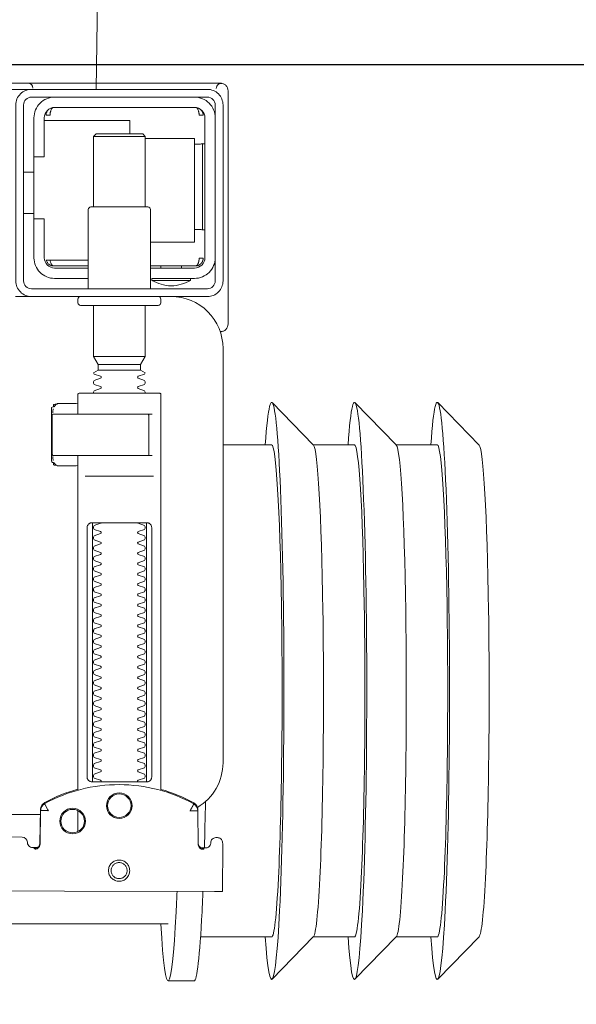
# Model space of a CAD drawing. Header units: millimetres. Extents: x 23192 to 177760, y -399809 to -79279.
# Tile 347 of 656: x 61095 to 61106, y -197722 to -197703. Entities that reach past the tile are written whole.
import ezdxf

# ---------------------------------------------------------------- set-up
doc = ezdxf.new("R2010")
doc.units = ezdxf.units.MM
doc.layers.get('0').update_dxf_attribs({"lineweight": 0})
doc.layers.add('!! 1_zabudowa GK', color=33, linetype='Continuous')
doc.layers.add('!! 2_wypos-sanitarne', color=240, linetype='Continuous', lineweight=9)
doc.layers.add('!!_@ wypos sanit nd', color=7, linetype='Continuous', lineweight=0, plot=False)

# ---------------------------------------------------------------- blocks, each defined once
blk = doc.blocks.new('A$C324a30b8')
for points in [[(-0.17832, -0.47832), (-0.17797, -0.23916), (-0.17727, -0.11958), (-0.17552, 0)], [(-0.17552, 0), (0.17552, 0)]]:
    blk.add_lwpolyline(points)
blk = doc.blocks.new('A$C4ebe9e89')
for points in [[(-0.24944, 0.17326), (-0.24147, 0.18145)], [(-0.24136, 0.17331), (-0.23341, 0.17331), (-0.22548, 0.18145)], [(-0.22538, 0.17331), (-0.21743, 0.17331), (-0.2095, 0.18145)], [(-0.18941, 0.18181), (-0.19441, 0.18181)], [(-0.19567, 0.17331), (-0.20939, 0.17331)], [(-0.18941, 0.17081), (-0.04454, 0.17081), (-0.04035, 0.17071), (-0.03616, 0.17042), (-0.032, 0.16993), (-0.02786, 0.16925), (-0.02376, 0.16837), (-0.0197, 0.16731), (-0.0157, 0.16606), (-0.01176, 0.16462), (-0.00789, 0.163), (-0.0041, 0.1612), (-0.0004, 0.15923), (0.0032, 0.15708), (0.00671, 0.15478), (0.0101, 0.1523), (0.01337, 0.14968)], [(-0.19839, 0.16455), (-0.11148, 0.16437)], [(-0.19593, 0.15629), (-0.19608, 0.15629), (-0.19638, 0.15629), (-0.19593, 0.1562), (-0.19577, 0.15614), (-0.19563, 0.15605), (-0.19551, 0.15594), (-0.1954, 0.15581), (-0.19532, 0.15567), (-0.19526, 0.15551), (-0.19523, 0.15535)], [(-0.16479, 0.14865), (-0.16466, 0.1552), (-0.16464, 0.15536), (-0.1646, 0.15551), (-0.16454, 0.15566), (-0.16445, 0.15579), (-0.16435, 0.15591), (-0.16422, 0.15601), (-0.16408, 0.15609), (-0.16394, 0.15614), (-0.16348, 0.15622), (-0.1638, 0.15623), (-0.16395, 0.15623)], [(-0.172, 0.15297), (-0.172, 0.14892)], [(0.16493, 0.14968), (-0.16477, 0.14968)], [(-0.172, 0.14497), (-0.172, 0.08036)], [(-0.1852, 0.14236), (-0.1852, 0.09436)], [(-0.1748, 0.09436), (-0.1748, 0.14236)], [(-0.17342, 0.08436), (-0.18658, 0.08436)], [(-0.172, 0.0823), (-0.17167, 0.08236), (-0.1682, 0.08236), (-0.16809, 0.08236), (-0.16798, 0.08234), (-0.16789, 0.08225), (-0.16779, 0.08224), (-0.16762, 0.08223), (-0.16752, 0.08223), (-0.16741, 0.08221), (-0.1673, 0.08214), (-0.16725, 0.082), (-0.16725, 0.08174), (-0.16711, 0.08172), (-0.16701, 0.08168), (-0.16693, 0.08162), (-0.16687, 0.08148), (-0.16687, 0.07124), (-0.16691, 0.07111), (-0.16701, 0.07103), (-0.16725, 0.07098), (-0.16725, 0.07071), (-0.16728, 0.07061), (-0.16735, 0.07054), (-0.16746, 0.0705), (-0.16762, 0.07049), (-0.16775, 0.07048), (-0.16789, 0.07046), (-0.16797, 0.07039), (-0.16807, 0.07036), (-0.1682, 0.07036), (-0.17167, 0.07036), (-0.172, 0.07041)], [(-0.16829, 0.08235), (-0.16772, 0.08221), (-0.16738, 0.08176)], [(-0.18633, 0.08036), (-0.17526, 0.08036), (-0.17367, 0.08036)], [(-0.16723, 0.08135), (-0.16714, 0.08082), (-0.16713, 0.08055)], [(-0.24944, 0.07835), (-0.24147, 0.07016)], [(-0.24136, 0.07831), (-0.23341, 0.07831), (-0.22548, 0.07016)], [(-0.22538, 0.07831), (-0.21743, 0.07831), (-0.2095, 0.07016)], [(-0.2, 0.07831), (-0.20939, 0.07831)], [(-0.18633, 0.07236), (-0.1855, 0.07236), (-0.18567, 0.07246), (-0.1857, 0.07256)], [(-0.16738, 0.07096), (-0.16772, 0.07051), (-0.16829, 0.07036)], [(-0.16713, 0.07216), (-0.16714, 0.0719), (-0.16723, 0.07137)], [(-0.1841, 0.06388), (-0.1759, 0.06388)], [(-0.1759, 0.06282), (-0.1841, 0.06282)], [(-0.175, 0.06126), (-0.185, 0.06126)], [(-0.20001, 0.05638), (-0.19987, 0.05642), (-0.19976, 0.05645), (-0.19962, 0.05647), (-0.19948, 0.05647)], [(-0.20099, 0.05497), (-0.20099, 0.00998)], [(-0.19478, 0.04378), (-0.186, 0.04378)], [(-0.192, 0.04418), (-0.192, 0.04378)], [(-0.188, 0.04418), (-0.188, 0.04378)], [(-0.16664, 0.04268), (-0.16666, 0.04284), (-0.16669, 0.04295), (-0.16672, 0.04306), (-0.16675, 0.04316), (-0.16679, 0.04326), (-0.16683, 0.04337), (-0.16689, 0.04346), (-0.16694, 0.04355), (-0.16701, 0.04363), (-0.1671, 0.0437), (-0.16718, 0.04375), (-0.16728, 0.04378), (-0.16718, 0.04377), (-0.16708, 0.04376), (-0.16696, 0.04373), (-0.16686, 0.0437), (-0.16677, 0.04367), (-0.16666, 0.04362), (-0.16657, 0.04357), (-0.16646, 0.0435), (-0.16636, 0.04342), (-0.16627, 0.04334), (-0.16618, 0.04324), (-0.1661, 0.04314), (-0.16603, 0.04303), (-0.16597, 0.04292), (-0.16592, 0.0428), (-0.16588, 0.04268), (-0.174, 0.04268)], [(-0.174, 0.04378), (-0.16722, 0.04378)], [(-0.185, 0.01918), (-0.1945, 0.01918), (-0.1945, 0.03918), (-0.186, 0.03918)], [(-0.19591, 0.03679), (-0.19602, 0.03679), (-0.19616, 0.03679), (-0.19632, 0.03679), (-0.1965, 0.03679)], [(-0.185, 0.03238), (-0.185, 0.01876), (-0.1845, 0.01826), (-0.1755, 0.01826), (-0.175, 0.01876), (-0.175, 0.03238)], [(-0.1615, 0.03368), (-0.1635, 0.03368)], [(-0.1615, 0.02568), (-0.1635, 0.02568)], [(-0.1965, 0.02017), (-0.19632, 0.02017), (-0.19616, 0.02017), (-0.19602, 0.02017), (-0.19591, 0.02017)], [(-0.175, 0.01876), (-0.185, 0.01876)], [(-0.182, 0.01826), (-0.182, 0.01568), (-0.1655, 0.01568)], [(-0.16636, 0.01353), (-0.16625, 0.01364), (-0.16618, 0.01371), (-0.16612, 0.01379), (-0.16606, 0.01388), (-0.166, 0.01398), (-0.16596, 0.01407), (-0.16592, 0.01417), (-0.16589, 0.01428), (-0.16586, 0.01438), (-0.16584, 0.01449), (-0.16583, 0.01459), (-0.16583, 0.01469), (-0.16593, 0.01468), (-0.16606, 0.01468), (-0.1663, 0.01468), (-0.1664, 0.01468), (-0.16651, 0.01468), (-0.16661, 0.01468), (-0.16661, 0.01458), (-0.16662, 0.01448), (-0.16663, 0.01438), (-0.16664, 0.01428), (-0.16665, 0.01418), (-0.16667, 0.01407), (-0.1667, 0.01397), (-0.16673, 0.01387), (-0.16676, 0.01377), (-0.1668, 0.01366), (-0.16685, 0.01356), (-0.1669, 0.01347), (-0.16697, 0.01338), (-0.16704, 0.01331), (-0.16712, 0.01325), (-0.16725, 0.01318), (-0.19475, 0.01318), (-0.19493, 0.01328), (-0.19501, 0.01336), (-0.19507, 0.01344), (-0.19513, 0.01353), (-0.19518, 0.01363), (-0.19522, 0.01372), (-0.19526, 0.01383), (-0.19529, 0.01393), (-0.19532, 0.01405), (-0.19534, 0.01415), (-0.19536, 0.01425), (-0.19537, 0.01435), (-0.19538, 0.01446), (-0.19538, 0.01458), (-0.19539, 0.01468), (-0.19617, 0.01467), (-0.19616, 0.01456), (-0.19615, 0.01446), (-0.19613, 0.01435), (-0.1961, 0.01425), (-0.19607, 0.01415), (-0.19603, 0.01405), (-0.19598, 0.01395), (-0.19592, 0.01386), (-0.19586, 0.01377), (-0.19579, 0.01369), (-0.19571, 0.01361), (-0.19563, 0.01353)]]:
    blk.add_lwpolyline(points)
for points in [[(-0.19989, 0.16454), (-0.19995, 0.15554, 0.009369), (-0.19993, 0.15511), (-0.19991, 0.15494), (-0.19986, 0.15477), (-0.19978, 0.15461), (-0.19968, 0.15447), (-0.19955, 0.15435), (-0.1994, 0.15426), (-0.19924, 0.15419), (-0.19907, 0.15415), (-0.19895, 0.15414), (-0.1988, 0.15414)], [(-0.16412, 0.15607), (-0.16324, 0.15607), (-0.16303, 0.15604), (-0.16282, 0.15598), (-0.16264, 0.15587), (-0.16249, 0.15572), (-0.16236, 0.15555), (-0.16228, 0.15535), (-0.16224, 0.15515, 0.002299), (-0.16224, 0.15503, 0.40455), (-0.16124, 0.15406), (-0.11145, 0.15396)], [(-0.19576, 0.15613), (-0.19665, 0.15613, 0.282591), (-0.19753, 0.15558), (-0.19757, 0.15549), (-0.19761, 0.15538), (-0.19763, 0.15529), (-0.19764, 0.15514, -0.415352), (-0.19864, 0.15414)], [(-0.19623, 0.15644), (-0.19587, 0.15638), (-0.19555, 0.15617), (-0.19533, 0.15585), (-0.19523, 0.1555), (-0.19513, 0.14894), (-0.19513, 0.14888, 0.265347), (-0.19435, 0.14762, 0.125711), (-0.17997, 0.14391, 0.125711), (-0.16558, 0.14756, 0.26954), (-0.16479, 0.14885), (-0.16467, 0.1554), (-0.16464, 0.15562), (-0.16456, 0.15583), (-0.16444, 0.15601), (-0.16428, 0.15617), (-0.16409, 0.15628), (-0.16388, 0.15635), (-0.16368, 0.15638)], [(-0.15993, 0.04968), (-0.17248, 0.04968, 0.405519), (-0.172, 0.05018), (-0.172, 0.05088, 0.414214), (-0.1725, 0.05138), (-0.1875, 0.05138, 0.414214), (-0.188, 0.05088), (-0.188, 0.05018, 0.405519), (-0.18751, 0.04968), (-0.19, 0.04968, -0.414214), (-0.2, 0.05968), (-0.2, 0.13968, -0.266001), (-0.19506, 0.1483)], [(-0.19512, 0.14869), (-0.19511, 0.1485), (-0.19509, 0.1484), (-0.19506, 0.1483), (-0.19503, 0.1482), (-0.19498, 0.1481), (-0.19493, 0.148), (-0.19488, 0.14791), (-0.19482, 0.14782), (-0.19475, 0.14774), (-0.19467, 0.14766), (-0.1946, 0.14759), (-0.19451, 0.14753), (-0.19443, 0.14747), (-0.19434, 0.14742), (-0.19358, 0.14701), (-0.19281, 0.14663), (-0.19203, 0.14628), (-0.19124, 0.14594), (-0.19044, 0.14563), (-0.18964, 0.14534), (-0.18882, 0.14507), (-0.188, 0.14483), (-0.188, 0.06856, 0.414214), (-0.1878, 0.06836), (-0.17545, 0.06836), (-0.1722, 0.06836, 0.414214), (-0.172, 0.06856), (-0.172, 0.07236)], [(-0.172, 0.14478), (-0.17117, 0.14502), (-0.17034, 0.14528), (-0.16952, 0.14557), (-0.16871, 0.14588), (-0.16791, 0.14622), (-0.16712, 0.14657), (-0.16635, 0.14695), (-0.16558, 0.14736), (-0.16557, 0.14736, 0.269546), (-0.16479, 0.14865)], [(-0.18353, 0.09336, 0.182836), (-0.18364, 0.09345), (-0.18485, 0.09386, 0.050055), (-0.185, 0.09412), (-0.185, 0.0944, 0.050055), (-0.18485, 0.09466), (-0.18364, 0.09507, 0.719897), (-0.18364, 0.09545), (-0.18485, 0.09586, 0.050055), (-0.185, 0.09612), (-0.185, 0.0964, 0.050055), (-0.18485, 0.09666), (-0.18364, 0.09707, 0.719897), (-0.18364, 0.09745), (-0.18485, 0.09786, 0.050055), (-0.185, 0.09812), (-0.185, 0.0984, 0.050055), (-0.18485, 0.09866), (-0.18364, 0.09907, 0.719897), (-0.18364, 0.09945), (-0.18485, 0.09986, 0.050055), (-0.185, 0.10012), (-0.185, 0.1004, 0.050055), (-0.18485, 0.10066), (-0.18364, 0.10107, 0.719897), (-0.18364, 0.10145), (-0.18485, 0.10186, 0.050055), (-0.185, 0.10212), (-0.185, 0.1024, 0.050055), (-0.18485, 0.10266), (-0.18364, 0.10307, 0.719897), (-0.18364, 0.10345), (-0.18485, 0.10386, 0.050055), (-0.185, 0.10412), (-0.185, 0.1044, 0.050055), (-0.18485, 0.10466), (-0.18364, 0.10507, 0.719897), (-0.18364, 0.10545), (-0.18485, 0.10586, 0.050055), (-0.185, 0.10612), (-0.185, 0.1064, 0.050055), (-0.18485, 0.10666), (-0.18364, 0.10707, 0.719897), (-0.18364, 0.10745), (-0.18485, 0.10786, 0.050055), (-0.185, 0.10812), (-0.185, 0.1084, 0.050055), (-0.18485, 0.10866), (-0.18364, 0.10907, 0.719897), (-0.18364, 0.10945), (-0.18485, 0.10986, 0.050055), (-0.185, 0.11012), (-0.185, 0.1104, 0.050055), (-0.18485, 0.11066), (-0.18364, 0.11107, 0.719897), (-0.18364, 0.11145), (-0.18485, 0.11186, 0.050055), (-0.185, 0.11212), (-0.185, 0.1124, 0.050055), (-0.18485, 0.11266), (-0.18364, 0.11307, 0.719897), (-0.18364, 0.11345), (-0.18485, 0.11386, 0.050055), (-0.185, 0.11412), (-0.185, 0.1144, 0.050055), (-0.18485, 0.11466), (-0.18364, 0.11507, 0.719897), (-0.18364, 0.11545), (-0.18485, 0.11586, 0.050055), (-0.185, 0.11612), (-0.185, 0.1164, 0.050055), (-0.18485, 0.11666), (-0.18364, 0.11707, 0.719897), (-0.18364, 0.11745), (-0.18485, 0.11786, 0.050055), (-0.185, 0.11812), (-0.185, 0.1184, 0.050055), (-0.18485, 0.11866), (-0.18364, 0.11907, 0.719897), (-0.18364, 0.11945), (-0.18485, 0.11986, 0.050055), (-0.185, 0.12012), (-0.185, 0.1204, 0.050055), (-0.18485, 0.12066), (-0.18364, 0.12107, 0.719897), (-0.18364, 0.12145), (-0.18485, 0.12186, 0.050055), (-0.185, 0.12212), (-0.185, 0.1224, 0.050055), (-0.18485, 0.12266), (-0.18364, 0.12307, 0.719897), (-0.18364, 0.12345), (-0.18485, 0.12386, 0.050055), (-0.185, 0.12412), (-0.185, 0.1244, 0.050055), (-0.18485, 0.12466), (-0.18364, 0.12507, 0.719897), (-0.18364, 0.12545), (-0.18485, 0.12586, 0.050055), (-0.185, 0.12612), (-0.185, 0.1264, 0.050055), (-0.18485, 0.12666), (-0.18364, 0.12707, 0.719897), (-0.18364, 0.12745), (-0.18485, 0.12786, 0.050055), (-0.185, 0.12812), (-0.185, 0.1284, 0.050055), (-0.18485, 0.12866), (-0.18364, 0.12907, 0.719897), (-0.18364, 0.12945), (-0.18485, 0.12986, 0.050055), (-0.185, 0.13012), (-0.185, 0.1304, 0.050055), (-0.18485, 0.13066), (-0.18364, 0.13107, 0.719897), (-0.18364, 0.13145), (-0.18485, 0.13186, 0.050055), (-0.185, 0.13212), (-0.185, 0.1324, 0.050055), (-0.18485, 0.13266), (-0.18364, 0.13307, 0.719897), (-0.18364, 0.13345), (-0.18485, 0.13386, 0.050055), (-0.185, 0.13412), (-0.185, 0.1344, 0.050055), (-0.18485, 0.13466), (-0.18364, 0.13507, 0.719897), (-0.18364, 0.13545), (-0.18485, 0.13586, 0.050055), (-0.185, 0.13612), (-0.185, 0.1364, 0.050055), (-0.18485, 0.13666), (-0.18364, 0.13707, 0.719897), (-0.18364, 0.13745), (-0.18485, 0.13786, 0.050055), (-0.185, 0.13812), (-0.185, 0.1384, 0.050055), (-0.18485, 0.13866), (-0.18364, 0.13907, 0.719897), (-0.18364, 0.13945), (-0.18485, 0.13986, 0.050055), (-0.185, 0.14012), (-0.185, 0.1404, 0.050055), (-0.18485, 0.14066), (-0.18364, 0.14107, 0.719897), (-0.18364, 0.14145), (-0.18485, 0.14186, 0.050055), (-0.185, 0.14212), (-0.185, 0.1424, 0.050055), (-0.18485, 0.14266), (-0.18364, 0.14307, 0.474594), (-0.18353, 0.14336)], [(-0.17647, 0.14336, 0.474594), (-0.17636, 0.14307), (-0.17514, 0.14266, 0.050055), (-0.175, 0.1424), (-0.175, 0.14212, 0.050055), (-0.17514, 0.14186), (-0.17636, 0.14145, 0.719897), (-0.17636, 0.14107), (-0.17514, 0.14066, 0.050055), (-0.175, 0.1404), (-0.175, 0.14012, 0.050055), (-0.17514, 0.13986), (-0.17636, 0.13945, 0.719897), (-0.17636, 0.13907), (-0.17514, 0.13866, 0.050055), (-0.175, 0.1384), (-0.175, 0.13812, 0.050055), (-0.17514, 0.13786), (-0.17636, 0.13745, 0.719897), (-0.17636, 0.13707), (-0.17514, 0.13666, 0.050055), (-0.175, 0.1364), (-0.175, 0.13612, 0.050055), (-0.17514, 0.13586), (-0.17636, 0.13545, 0.719897), (-0.17636, 0.13507), (-0.17514, 0.13466, 0.050055), (-0.175, 0.1344), (-0.175, 0.13412, 0.050055), (-0.17514, 0.13386), (-0.17636, 0.13345, 0.719897), (-0.17636, 0.13307), (-0.17514, 0.13266, 0.050055), (-0.175, 0.1324), (-0.175, 0.13212, 0.050055), (-0.17514, 0.13186), (-0.17636, 0.13145, 0.719897), (-0.17636, 0.13107), (-0.17514, 0.13066, 0.050055), (-0.175, 0.1304), (-0.175, 0.13012, 0.050055), (-0.17514, 0.12986), (-0.17636, 0.12945, 0.719897), (-0.17636, 0.12907), (-0.17514, 0.12866, 0.050055), (-0.175, 0.1284), (-0.175, 0.12812, 0.050055), (-0.17514, 0.12786), (-0.17636, 0.12745, 0.719897), (-0.17636, 0.12707), (-0.17514, 0.12666, 0.050055), (-0.175, 0.1264), (-0.175, 0.12612, 0.050055), (-0.17514, 0.12586), (-0.17636, 0.12545, 0.719897), (-0.17636, 0.12507), (-0.17514, 0.12466, 0.050055), (-0.175, 0.1244), (-0.175, 0.12412, 0.050055), (-0.17514, 0.12386), (-0.17636, 0.12345, 0.719897), (-0.17636, 0.12307), (-0.17514, 0.12266, 0.050055), (-0.175, 0.1224), (-0.175, 0.12212, 0.050055), (-0.17514, 0.12186), (-0.17636, 0.12145, 0.719897), (-0.17636, 0.12107), (-0.17514, 0.12066, 0.050055), (-0.175, 0.1204), (-0.175, 0.12012, 0.050055), (-0.17514, 0.11986), (-0.17636, 0.11945, 0.719897), (-0.17636, 0.11907), (-0.17514, 0.11866, 0.050055), (-0.175, 0.1184), (-0.175, 0.11812, 0.050055), (-0.17514, 0.11786), (-0.17636, 0.11745, 0.719897), (-0.17636, 0.11707), (-0.17514, 0.11666, 0.050055), (-0.175, 0.1164), (-0.175, 0.11612, 0.050055), (-0.17514, 0.11586), (-0.17636, 0.11545, 0.719897), (-0.17636, 0.11507), (-0.17514, 0.11466, 0.050055), (-0.175, 0.1144), (-0.175, 0.11412, 0.050055), (-0.17514, 0.11386), (-0.17636, 0.11345, 0.719897), (-0.17636, 0.11307), (-0.17514, 0.11266, 0.050055), (-0.175, 0.1124), (-0.175, 0.11212, 0.050055), (-0.17514, 0.11186), (-0.17636, 0.11145, 0.719897), (-0.17636, 0.11107), (-0.17514, 0.11066, 0.050055), (-0.175, 0.1104), (-0.175, 0.11012, 0.050055), (-0.17514, 0.10986), (-0.17636, 0.10945, 0.719897), (-0.17636, 0.10907), (-0.17514, 0.10866, 0.050055), (-0.175, 0.1084), (-0.175, 0.10812, 0.050055), (-0.17514, 0.10786), (-0.17636, 0.10745, 0.719897), (-0.17636, 0.10707), (-0.17514, 0.10666, 0.050055), (-0.175, 0.1064), (-0.175, 0.10612, 0.050055), (-0.17514, 0.10586), (-0.17636, 0.10545, 0.719897), (-0.17636, 0.10507), (-0.17514, 0.10466, 0.050055), (-0.175, 0.1044), (-0.175, 0.10412, 0.050055), (-0.17514, 0.10386), (-0.17636, 0.10345, 0.719897), (-0.17636, 0.10307), (-0.17514, 0.10266, 0.050055), (-0.175, 0.1024), (-0.175, 0.10212, 0.050055), (-0.17514, 0.10186), (-0.17636, 0.10145, 0.719897), (-0.17636, 0.10107), (-0.17514, 0.10066, 0.050055), (-0.175, 0.1004), (-0.175, 0.10012, 0.050055), (-0.17514, 0.09986), (-0.17636, 0.09945, 0.719897), (-0.17636, 0.09907), (-0.17514, 0.09866, 0.050055), (-0.175, 0.0984), (-0.175, 0.09812, 0.050055), (-0.17514, 0.09786), (-0.17636, 0.09745, 0.719897), (-0.17636, 0.09707), (-0.17514, 0.09666, 0.050055), (-0.175, 0.0964), (-0.175, 0.09612, 0.050055), (-0.17514, 0.09586), (-0.17636, 0.09545, 0.719897), (-0.17636, 0.09507), (-0.17514, 0.09466, 0.050055), (-0.175, 0.0944), (-0.175, 0.09412, 0.050055), (-0.17514, 0.09386), (-0.17636, 0.09345, 0.182836), (-0.17647, 0.09336)], [(-0.1857, 0.08016), (-0.1857, 0.07256), (-0.1857, 0.08016), (-0.18567, 0.08026), (-0.18559, 0.08034), (-0.17695, 0.08036), (-0.16725, 0.08036, -0.414214), (-0.16705, 0.08016), (-0.16705, 0.07256, -0.414214), (-0.16725, 0.07236), (-0.18543, 0.07236), (-0.18553, 0.0724), (-0.18559, 0.07256)], [(-0.185, 0.06836), (-0.185, 0.06812, -0.050055), (-0.18485, 0.06786), (-0.18364, 0.06745, -0.719897), (-0.18364, 0.06707), (-0.18485, 0.06666, -0.050055), (-0.185, 0.0664), (-0.185, 0.06612, -0.050055), (-0.18485, 0.06586), (-0.18364, 0.06545, -0.719897), (-0.18364, 0.06507), (-0.18485, 0.06466, -0.050055), (-0.185, 0.0644), (-0.1841, 0.06388), (-0.1841, 0.06282), (-0.185, 0.06126), (-0.185, 0.05138)], [(-0.175, 0.06836), (-0.175, 0.06812, 0.050055), (-0.17514, 0.06786), (-0.17636, 0.06745, 0.719897), (-0.17636, 0.06707), (-0.17514, 0.06666, 0.050055), (-0.175, 0.0664), (-0.175, 0.06612, 0.050055), (-0.17514, 0.06586), (-0.17636, 0.06545, 0.719897), (-0.17636, 0.06507), (-0.17514, 0.06466, 0.050055), (-0.175, 0.0644), (-0.1759, 0.06388), (-0.1759, 0.06282), (-0.175, 0.06126), (-0.175, 0.05138)], [(-0.20011, 0.05634, 0.091301), (-0.20055, 0.05604, 0.198909), (-0.20099, 0.05497)], [(-0.19944, 0.0564, 0.170835), (-0.20011, 0.05634)], [(-0.18625, 0.04656, 0.119096), (-0.19, 0.04764, 0.119096), (-0.19375, 0.04656)], [(-0.186, 0.04818), (-0.186, 0.03288, 0.414214), (-0.1855, 0.03238), (-0.1745, 0.03238, 0.414214), (-0.174, 0.03288), (-0.174, 0.04818)], [(-0.1985, 0.04218, -0.414214), (-0.1945, 0.04618), (-0.18625, 0.04618), (-0.18625, 0.04656), (-0.19375, 0.04656), (-0.19375, 0.04618)], [(-0.174, 0.04618), (-0.1675, 0.04618, -0.414214), (-0.1635, 0.04218), (-0.16353, 0.04268)], [(-0.186, 0.04418), (-0.1945, 0.04418, 0.414214), (-0.1965, 0.04218), (-0.1965, 0.01518, 0.414214), (-0.1945, 0.01318), (-0.1675, 0.01318, 0.414214), (-0.1655, 0.01518), (-0.1655, 0.02268), (-0.1635, 0.02268), (-0.1635, 0.04218)], [(-0.1635, 0.03468), (-0.1655, 0.03468), (-0.1655, 0.04218, 0.414214), (-0.1675, 0.04418), (-0.174, 0.04418)], [(-0.1945, 0.02025), (-0.19515, 0.02024), (-0.19542, 0.02024), (-0.1956, 0.02024), (-0.19567, 0.02024, 0.116465), (-0.19589, 0.02018), (-0.19601, 0.02013), (-0.19601, 0.03683), (-0.19589, 0.03678, 0.116465), (-0.19567, 0.03672), (-0.19542, 0.03672), (-0.19515, 0.03672), (-0.1945, 0.03671)], [(-0.1675, 0.01118, 0.414214), (-0.1635, 0.01518), (-0.1635, 0.02268)], [(-0.1985, 0.01518, 0.414214), (-0.1945, 0.01118)], [(-0.20099, 0.00998, 0.198909), (-0.20055, 0.00892, 0.091301), (-0.20011, 0.00862)], [(-0.16237, 0.00849), (-0.16249, 0.00849), (-0.16269, 0.00849), (-0.16294, 0.00849), (-0.16323, 0.00849), (-0.16357, 0.00849), (-0.16393, 0.00849), (-0.16428, 0.00849), (-0.19771, 0.00849), (-0.19841, 0.00849), (-0.19903, 0.00849), (-0.19948, 0.00849), (-0.19961, 0.00849), (-0.19973, 0.00851), (-0.19984, 0.00853), (-0.20003, 0.00859, 0.517033), (-0.1987, 0.00952)], [(-0.1633, 0.00948, 0.412536), (-0.1623, 0.00848), (-0.1125, 0.00848), (-0.11221, 0.00851), (-0.11193, 0.0086), (-0.11168, 0.00873), (-0.11145, 0.00892), (-0.11126, 0.00914), (-0.11112, 0.0094), (-0.11104, 0.00968)]]:
    blk.add_lwpolyline(points, format="xyb")
for points in [[(-0.17994, 0.16256), (-0.17974, 0.16255), (-0.17954, 0.16252), (-0.17934, 0.16247), (-0.17915, 0.1624), (-0.17897, 0.16231), (-0.1788, 0.16221), (-0.17864, 0.16209), (-0.17849, 0.16196), (-0.17836, 0.16181), (-0.17824, 0.16165), (-0.17813, 0.16147), (-0.17805, 0.16129), (-0.17798, 0.1611), (-0.17793, 0.16091), (-0.1779, 0.16071), (-0.17789, 0.16051), (-0.1779, 0.16031), (-0.17793, 0.16011), (-0.17798, 0.15991), (-0.17805, 0.15972), (-0.17814, 0.15954), (-0.17824, 0.15937), (-0.17836, 0.15921), (-0.1785, 0.15906), (-0.17865, 0.15893), (-0.17881, 0.15881), (-0.17898, 0.1587), (-0.17916, 0.15862), (-0.17935, 0.15855), (-0.17955, 0.1585), (-0.17975, 0.15847), (-0.17995, 0.15846), (-0.18015, 0.15847), (-0.18035, 0.1585), (-0.18054, 0.15855), (-0.18073, 0.15862), (-0.18091, 0.15871), (-0.18108, 0.15881), (-0.18124, 0.15893), (-0.18139, 0.15907), (-0.18153, 0.15922), (-0.18165, 0.15938), (-0.18175, 0.15955), (-0.18184, 0.15973), (-0.1819, 0.15992), (-0.18195, 0.16012), (-0.18198, 0.16031), (-0.18199, 0.16052), (-0.18198, 0.16072), (-0.18195, 0.16091), (-0.1819, 0.16111), (-0.18183, 0.1613), (-0.18175, 0.16148), (-0.18164, 0.16165), (-0.18152, 0.16181), (-0.18139, 0.16196), (-0.18124, 0.1621), (-0.18108, 0.16222), (-0.1809, 0.16232), (-0.18072, 0.1624), (-0.18053, 0.16247), (-0.18034, 0.16252), (-0.18014, 0.16255)], [(-0.17994, 0.16205), (-0.17979, 0.16205), (-0.17964, 0.16202), (-0.17949, 0.16199), (-0.17935, 0.16194), (-0.17921, 0.16187), (-0.17908, 0.16179), (-0.17896, 0.1617), (-0.17884, 0.1616), (-0.17874, 0.16149), (-0.17865, 0.16136), (-0.17857, 0.16123), (-0.17851, 0.1611), (-0.17846, 0.16095), (-0.17842, 0.1608), (-0.1784, 0.16065), (-0.17839, 0.1605), (-0.1784, 0.16035), (-0.17842, 0.1602), (-0.17846, 0.16005), (-0.17851, 0.15991), (-0.17858, 0.15977), (-0.17866, 0.15964), (-0.17875, 0.15952), (-0.17885, 0.15941), (-0.17896, 0.1593), (-0.17908, 0.15921), (-0.17921, 0.15914), (-0.17935, 0.15907), (-0.1795, 0.15902), (-0.17964, 0.15898), (-0.17979, 0.15896), (-0.17995, 0.15895), (-0.1801, 0.15896), (-0.18025, 0.15899), (-0.18039, 0.15902), (-0.18054, 0.15907), (-0.18067, 0.15914), (-0.18081, 0.15922), (-0.18093, 0.15931), (-0.18104, 0.15941), (-0.18114, 0.15952), (-0.18123, 0.15965), (-0.18131, 0.15978), (-0.18138, 0.15991), (-0.18143, 0.16006), (-0.18146, 0.16021), (-0.18148, 0.16036), (-0.18149, 0.16051), (-0.18148, 0.16066), (-0.18146, 0.16081), (-0.18142, 0.16096), (-0.18137, 0.1611), (-0.18131, 0.16124), (-0.18123, 0.16137), (-0.18114, 0.16149), (-0.18104, 0.1616), (-0.18092, 0.1617), (-0.1808, 0.1618), (-0.18067, 0.16187), (-0.18053, 0.16194), (-0.18039, 0.16199), (-0.18024, 0.16203), (-0.18009, 0.16205)], [(-0.17471, 0.14336), (-0.17462, 0.14336), (-0.17454, 0.14335), (-0.17445, 0.14333), (-0.17436, 0.14331), (-0.17428, 0.14327), (-0.1742, 0.14323), (-0.17413, 0.14318), (-0.17406, 0.14313), (-0.174, 0.14306), (-0.17394, 0.14299), (-0.17389, 0.1429), (-0.17384, 0.1428), (-0.1738, 0.1427), (-0.17378, 0.14259), (-0.17376, 0.14247), (-0.17375, 0.14236), (-0.17375, 0.09436), (-0.17376, 0.09424), (-0.17378, 0.09413), (-0.1738, 0.09402), (-0.17384, 0.09391), (-0.17389, 0.09382), (-0.17394, 0.09373), (-0.174, 0.09366), (-0.17406, 0.09359), (-0.17413, 0.09353), (-0.1742, 0.09349), (-0.17428, 0.09344), (-0.17436, 0.09341), (-0.17445, 0.09339), (-0.17454, 0.09337), (-0.17462, 0.09336), (-0.17471, 0.09336), (-0.18529, 0.09336), (-0.18538, 0.09336), (-0.18546, 0.09337), (-0.18555, 0.09339), (-0.18564, 0.09341), (-0.18572, 0.09344), (-0.1858, 0.09349), (-0.18587, 0.09353), (-0.18594, 0.09359), (-0.186, 0.09366), (-0.18606, 0.09373), (-0.18611, 0.09382), (-0.18616, 0.09391), (-0.1862, 0.09402), (-0.18622, 0.09413), (-0.18624, 0.09424), (-0.18624, 0.09436), (-0.18624, 0.14236), (-0.18624, 0.14247), (-0.18622, 0.14259), (-0.1862, 0.1427), (-0.18616, 0.1428), (-0.18611, 0.1429), (-0.18606, 0.14299), (-0.186, 0.14306), (-0.18594, 0.14313), (-0.18587, 0.14318), (-0.1858, 0.14323), (-0.18572, 0.14327), (-0.18564, 0.14331), (-0.18555, 0.14333), (-0.18546, 0.14335), (-0.18538, 0.14336), (-0.18529, 0.14336)], [(-0.19467, 0.04378), (-0.19466, 0.04378), (-0.19466, 0.04378), (-0.19466, 0.04378), (-0.19466, 0.04378), (-0.19466, 0.04378), (-0.19466, 0.04378), (-0.19466, 0.04378), (-0.19466, 0.04378), (-0.19466, 0.04378), (-0.19466, 0.04378), (-0.19466, 0.04378), (-0.19466, 0.04378), (-0.19466, 0.04378), (-0.19466, 0.04378), (-0.19466, 0.04378), (-0.19466, 0.04378), (-0.19467, 0.04378), (-0.19467, 0.04378), (-0.19467, 0.04378), (-0.19467, 0.04378), (-0.19468, 0.04378), (-0.19468, 0.04378), (-0.19469, 0.04378), (-0.1947, 0.04378), (-0.1947, 0.04378), (-0.19471, 0.04378), (-0.19471, 0.04378), (-0.19471, 0.04378), (-0.19471, 0.04378), (-0.19472, 0.04378), (-0.19472, 0.04378), (-0.19472, 0.04377), (-0.19472, 0.04377), (-0.19473, 0.04377), (-0.19473, 0.04377), (-0.19473, 0.04377), (-0.19473, 0.04377), (-0.19473, 0.04377), (-0.19473, 0.04377), (-0.19474, 0.04377), (-0.19474, 0.04377), (-0.19474, 0.04377), (-0.19474, 0.04377), (-0.19474, 0.04377), (-0.19475, 0.04377), (-0.19475, 0.04377), (-0.19475, 0.04377), (-0.19475, 0.04377), (-0.19476, 0.04377), (-0.19476, 0.04377), (-0.19476, 0.04377), (-0.19477, 0.04376), (-0.19477, 0.04376), (-0.19477, 0.04376), (-0.19478, 0.04376), (-0.19479, 0.04376), (-0.19479, 0.04376), (-0.1948, 0.04375), (-0.19481, 0.04375), (-0.19481, 0.04375), (-0.19482, 0.04374), (-0.19483, 0.04374), (-0.19483, 0.04374), (-0.19484, 0.04373), (-0.19485, 0.04373), (-0.19485, 0.04373), (-0.19486, 0.04372), (-0.19487, 0.04372), (-0.19488, 0.04371), (-0.19488, 0.04371), (-0.19489, 0.0437), (-0.1949, 0.0437), (-0.1949, 0.04369), (-0.19491, 0.04369), (-0.19492, 0.04368), (-0.19493, 0.04368), (-0.19493, 0.04367), (-0.19494, 0.04367), (-0.19495, 0.04366), (-0.19495, 0.04366), (-0.19496, 0.04365), (-0.19497, 0.04364), (-0.19497, 0.04364), (-0.19498, 0.04363), (-0.19499, 0.04362), (-0.19499, 0.04362), (-0.195, 0.04361), (-0.19501, 0.0436), (-0.19501, 0.04359), (-0.19502, 0.04359), (-0.19503, 0.04358), (-0.19503, 0.04357), (-0.19504, 0.04356), (-0.19504, 0.04356), (-0.19505, 0.04355), (-0.19506, 0.04354), (-0.19506, 0.04353), (-0.19507, 0.04352), (-0.19508, 0.04351), (-0.19508, 0.0435), (-0.19509, 0.04349), (-0.19509, 0.04349), (-0.1951, 0.04348), (-0.19511, 0.04347), (-0.19511, 0.04346), (-0.19512, 0.04345), (-0.19512, 0.04344), (-0.19513, 0.04343), (-0.19513, 0.04342), (-0.19514, 0.04341), (-0.19515, 0.0434), (-0.19515, 0.04339), (-0.19516, 0.04338), (-0.19516, 0.04337), (-0.19517, 0.04336), (-0.19517, 0.04334), (-0.19518, 0.04333), (-0.19518, 0.04332), (-0.19519, 0.04331), (-0.19519, 0.0433), (-0.1952, 0.04329), (-0.1952, 0.04328), (-0.19521, 0.04327), (-0.19521, 0.04325), (-0.19522, 0.04324), (-0.19522, 0.04323), (-0.19523, 0.04322), (-0.19523, 0.04321), (-0.19524, 0.04319), (-0.19524, 0.04318), (-0.19525, 0.04317), (-0.19525, 0.04316), (-0.19526, 0.04313), (-0.19527, 0.04311), (-0.19527, 0.04308), (-0.19528, 0.04306), (-0.19529, 0.04303), (-0.1953, 0.043), (-0.1953, 0.04298), (-0.19531, 0.04295), (-0.19532, 0.04292), (-0.19532, 0.0429), (-0.19533, 0.04287), (-0.19533, 0.04285), (-0.19534, 0.04282), (-0.19534, 0.04279), (-0.19535, 0.04277), (-0.19535, 0.04274), (-0.19536, 0.04271), (-0.19536, 0.04269), (-0.19536, 0.04266), (-0.19537, 0.04263), (-0.19537, 0.04261), (-0.19537, 0.04258), (-0.19537, 0.04257), (-0.19537, 0.04256), (-0.19537, 0.04255), (-0.19537, 0.04255), (-0.19537, 0.04254), (-0.19538, 0.04253), (-0.19538, 0.04253), (-0.19538, 0.04252), (-0.19538, 0.04252), (-0.19538, 0.04251), (-0.19538, 0.04251), (-0.19538, 0.0425), (-0.19538, 0.04249), (-0.19538, 0.04249), (-0.19538, 0.04248), (-0.19538, 0.04248), (-0.19538, 0.04248), (-0.19538, 0.04247), (-0.19538, 0.04247), (-0.19538, 0.04246), (-0.19538, 0.04246), (-0.19538, 0.04246), (-0.19538, 0.04245), (-0.19538, 0.04245), (-0.19538, 0.04245), (-0.19538, 0.04244), (-0.19538, 0.04244), (-0.19538, 0.04244), (-0.19538, 0.04244), (-0.19538, 0.04243), (-0.19538, 0.04243), (-0.19538, 0.04243), (-0.19538, 0.04242), (-0.19538, 0.04242), (-0.19538, 0.04241), (-0.19538, 0.04241), (-0.19538, 0.0424), (-0.19538, 0.0424), (-0.19538, 0.04239), (-0.19538, 0.04239), (-0.19538, 0.04239), (-0.19538, 0.04238), (-0.19538, 0.04238), (-0.19538, 0.04237), (-0.19538, 0.04237), (-0.19538, 0.04236), (-0.19538, 0.04236), (-0.19538, 0.04235), (-0.19538, 0.04235), (-0.19538, 0.04234), (-0.19538, 0.04234), (-0.19538, 0.04234), (-0.19538, 0.04233), (-0.19538, 0.04232), (-0.19538, 0.04232), (-0.19538, 0.04231), (-0.19538, 0.04231), (-0.19538, 0.04231), (-0.19538, 0.0423), (-0.19538, 0.0423), (-0.19538, 0.04229), (-0.19538, 0.04229), (-0.19538, 0.04229), (-0.19538, 0.04229), (-0.19538, 0.04228), (-0.19538, 0.04228), (-0.19538, 0.04228), (-0.19538, 0.04228), (-0.19539, 0.04228), (-0.19539, 0.04228), (-0.19539, 0.04228), (-0.19539, 0.04227), (-0.19539, 0.04227), (-0.1954, 0.04227), (-0.1954, 0.04227), (-0.1954, 0.04227), (-0.1954, 0.04227), (-0.19541, 0.04227), (-0.19541, 0.04227), (-0.19542, 0.04227), (-0.19542, 0.04227), (-0.19543, 0.04228), (-0.19544, 0.04228), (-0.19545, 0.04228), (-0.19545, 0.04228), (-0.19546, 0.04228), (-0.19546, 0.04228), (-0.19546, 0.04228), (-0.19547, 0.04228), (-0.19548, 0.04228), (-0.19549, 0.04228), (-0.19549, 0.04228), (-0.1955, 0.04228), (-0.19551, 0.04228), (-0.19552, 0.04228), (-0.19553, 0.04228), (-0.19554, 0.04228), (-0.19555, 0.04228), (-0.19556, 0.04228), (-0.19557, 0.04228), (-0.19558, 0.04228), (-0.19559, 0.04228), (-0.19561, 0.04228), (-0.19563, 0.04228), (-0.19565, 0.04228), (-0.19568, 0.04228), (-0.1957, 0.04228), (-0.19574, 0.04228), (-0.19576, 0.04228), (-0.19578, 0.04228), (-0.19595, 0.04228), (-0.19596, 0.04228), (-0.19598, 0.04228), (-0.19599, 0.04228), (-0.196, 0.04228), (-0.19602, 0.04228), (-0.19603, 0.04228), (-0.19604, 0.04228), (-0.19605, 0.04228), (-0.19606, 0.04228), (-0.19607, 0.04228), (-0.19608, 0.04228), (-0.19609, 0.04228), (-0.1961, 0.04228), (-0.19611, 0.04228), (-0.19612, 0.04228), (-0.19613, 0.04229), (-0.19613, 0.04229), (-0.19614, 0.04229), (-0.19614, 0.04229), (-0.19615, 0.04229), (-0.19615, 0.04229), (-0.19615, 0.04229), (-0.19615, 0.04229), (-0.19616, 0.04229), (-0.19616, 0.04229), (-0.19616, 0.04228), (-0.19616, 0.04228), (-0.19616, 0.04228), (-0.19616, 0.04228), (-0.19616, 0.04228), (-0.19616, 0.04228), (-0.19616, 0.04227), (-0.19616, 0.04227), (-0.19616, 0.04227), (-0.19617, 0.04227), (-0.19617, 0.04227), (-0.19617, 0.04227), (-0.19617, 0.04227), (-0.19617, 0.04227), (-0.19617, 0.04227), (-0.19617, 0.04227), (-0.19617, 0.04228), (-0.19617, 0.04228), (-0.19617, 0.04228), (-0.19617, 0.04229), (-0.19617, 0.04229), (-0.19617, 0.04229), (-0.19617, 0.0423), (-0.19617, 0.04231), (-0.19617, 0.04232), (-0.19617, 0.04233), (-0.19617, 0.04234), (-0.19616, 0.04234), (-0.19616, 0.04234), (-0.19616, 0.04235), (-0.19616, 0.04235), (-0.19616, 0.04236), (-0.19616, 0.04236), (-0.19616, 0.04237), (-0.19616, 0.04238), (-0.19616, 0.04239), (-0.19616, 0.04239), (-0.19616, 0.0424), (-0.19616, 0.0424), (-0.19616, 0.04241), (-0.19616, 0.04241), (-0.19616, 0.04241), (-0.19616, 0.04242), (-0.19616, 0.04242), (-0.19616, 0.04243), (-0.19616, 0.04243), (-0.19616, 0.04244), (-0.19616, 0.04244), (-0.19616, 0.04245), (-0.19616, 0.04245), (-0.19616, 0.04246), (-0.19616, 0.04246), (-0.19615, 0.04246), (-0.19615, 0.04246), (-0.19615, 0.04247), (-0.19615, 0.04247), (-0.19615, 0.04248), (-0.19615, 0.04248), (-0.19615, 0.04248), (-0.19615, 0.04249), (-0.19615, 0.04249), (-0.19615, 0.0425), (-0.19615, 0.04251), (-0.19615, 0.04251), (-0.19615, 0.04252), (-0.19615, 0.04252), (-0.19614, 0.04253), (-0.19614, 0.04254), (-0.19614, 0.04254), (-0.19614, 0.04255), (-0.19614, 0.04256), (-0.19614, 0.04256), (-0.19614, 0.04257), (-0.19614, 0.04258), (-0.19613, 0.04259), (-0.19613, 0.0426), (-0.19613, 0.0426), (-0.19613, 0.04261), (-0.19612, 0.04263), (-0.19612, 0.04264), (-0.19612, 0.04266), (-0.19611, 0.04268), (-0.19611, 0.04269), (-0.1961, 0.04271), (-0.1961, 0.04273), (-0.19609, 0.04274), (-0.19609, 0.04276), (-0.19608, 0.04277), (-0.19608, 0.04279), (-0.19607, 0.04281), (-0.19606, 0.04282), (-0.19606, 0.04284), (-0.19605, 0.04285), (-0.19605, 0.04287), (-0.19604, 0.04288), (-0.19603, 0.0429), (-0.19602, 0.04291), (-0.19602, 0.04293), (-0.19601, 0.04295), (-0.196, 0.04296), (-0.19599, 0.04298), (-0.19599, 0.04299), (-0.19598, 0.043), (-0.19597, 0.04302), (-0.19596, 0.04303), (-0.19595, 0.04305), (-0.19595, 0.04306), (-0.19594, 0.04308), (-0.19593, 0.04309), (-0.19592, 0.04311), (-0.19591, 0.04312), (-0.1959, 0.04313), (-0.19589, 0.04315), (-0.19588, 0.04316), (-0.19587, 0.04317), (-0.19586, 0.04319), (-0.19585, 0.0432), (-0.19584, 0.04321), (-0.19583, 0.04323), (-0.19582, 0.04324), (-0.19581, 0.04325), (-0.1958, 0.04327), (-0.19578, 0.04328), (-0.19577, 0.04329), (-0.19576, 0.0433), (-0.19575, 0.04332), (-0.19574, 0.04333), (-0.19573, 0.04334), (-0.19571, 0.04335), (-0.1957, 0.04336), (-0.19569, 0.04338), (-0.19568, 0.04339), (-0.19567, 0.0434), (-0.19565, 0.04341), (-0.19564, 0.04342), (-0.19563, 0.04343), (-0.19561, 0.04344), (-0.1956, 0.04345), (-0.19559, 0.04346), (-0.19557, 0.04347), (-0.19556, 0.04348), (-0.19555, 0.04349), (-0.19553, 0.0435), (-0.19552, 0.04351), (-0.19551, 0.04352), (-0.19549, 0.04353), (-0.19548, 0.04354), (-0.19546, 0.04355), (-0.19545, 0.04356), (-0.19543, 0.04357), (-0.19542, 0.04358), (-0.19541, 0.04358), (-0.19539, 0.04359), (-0.19538, 0.0436), (-0.19536, 0.04361), (-0.19535, 0.04362), (-0.19533, 0.04362), (-0.19532, 0.04363), (-0.1953, 0.04364), (-0.19529, 0.04365), (-0.19527, 0.04365), (-0.19525, 0.04366), (-0.19524, 0.04367), (-0.19522, 0.04367), (-0.19521, 0.04368), (-0.19519, 0.04368), (-0.19518, 0.04369), (-0.19516, 0.0437), (-0.19514, 0.0437), (-0.19513, 0.04371), (-0.19511, 0.04371), (-0.1951, 0.04372), (-0.19508, 0.04372), (-0.19506, 0.04373), (-0.19505, 0.04373), (-0.19503, 0.04373), (-0.19501, 0.04374), (-0.195, 0.04374), (-0.19498, 0.04375), (-0.19496, 0.04375), (-0.19495, 0.04375), (-0.19493, 0.04376), (-0.19491, 0.04376), (-0.19491, 0.04376), (-0.1949, 0.04376), (-0.19489, 0.04376), (-0.19488, 0.04376), (-0.19487, 0.04377), (-0.19486, 0.04377), (-0.19485, 0.04377), (-0.19483, 0.04377), (-0.19482, 0.04377), (-0.19481, 0.04377), (-0.1948, 0.04377), (-0.19479, 0.04377), (-0.19479, 0.04377), (-0.19478, 0.04377), (-0.19478, 0.04378), (-0.19477, 0.04378), (-0.19476, 0.04378), (-0.19475, 0.04378), (-0.19475, 0.04378), (-0.19474, 0.04378), (-0.19474, 0.04378), (-0.19473, 0.04378), (-0.19473, 0.04378), (-0.19471, 0.04378), (-0.1947, 0.04378), (-0.1947, 0.04378), (-0.19469, 0.04378), (-0.19469, 0.04378), (-0.19469, 0.04378), (-0.19469, 0.04378), (-0.19469, 0.04378), (-0.19468, 0.04378), (-0.19468, 0.04378), (-0.19468, 0.04378), (-0.19467, 0.04378), (-0.19467, 0.04378), (-0.19467, 0.04378), (-0.19467, 0.04378)]]:
    blk.add_lwpolyline(points, close=True)
for points in [[(-0.19435, 0.14766), (-0.19435, 0.14766), (-0.19435, 0.14766), (-0.19435, 0.14766), (-0.19435, 0.14766), (-0.19435, 0.14766), (-0.19434, 0.14766), (-0.19434, 0.14766), (-0.19434, 0.14766), (-0.19434, 0.14766), (-0.19434, 0.14766), (-0.19435, 0.14766), (-0.19435, 0.14766), (-0.19435, 0.14766), (-0.19435, 0.14766), (-0.19435, 0.14766), (-0.19435, 0.14766), (-0.19435, 0.14766), (-0.19435, 0.14766), (-0.19435, 0.14767), (-0.19435, 0.14767), (-0.19435, 0.14767), (-0.19435, 0.14767), (-0.19435, 0.14767), (-0.19435, 0.14767), (-0.19435, 0.14768), (-0.19434, 0.14768), (-0.19434, 0.14768), (-0.19434, 0.14769), (-0.19434, 0.14769), (-0.19433, 0.1477), (-0.19433, 0.1477), (-0.19433, 0.14771), (-0.19433, 0.14771), (-0.19433, 0.14772), (-0.19432, 0.14772), (-0.19432, 0.14773), (-0.19432, 0.14773), (-0.19431, 0.14774), (-0.19431, 0.14774), (-0.19431, 0.14775), (-0.1943, 0.14776), (-0.1943, 0.14776), (-0.1943, 0.14777), (-0.19429, 0.14778), (-0.19429, 0.14779), (-0.19428, 0.14779), (-0.19428, 0.1478), (-0.19428, 0.14781), (-0.19427, 0.14782), (-0.19427, 0.14783), (-0.19426, 0.14784), (-0.19426, 0.14784), (-0.19425, 0.14785), (-0.19425, 0.14786), (-0.19424, 0.14787), (-0.19424, 0.14788), (-0.19423, 0.14789), (-0.19423, 0.1479), (-0.19422, 0.14791), (-0.19421, 0.14792), (-0.19421, 0.14793), (-0.1942, 0.14794), (-0.1942, 0.14796), (-0.19419, 0.14797), (-0.19418, 0.14798), (-0.19418, 0.14799), (-0.19417, 0.148), (-0.19416, 0.14801), (-0.19416, 0.14803), (-0.19415, 0.14804), (-0.19414, 0.14806), (-0.19412, 0.14809), (-0.19411, 0.14812), (-0.19409, 0.14814), (-0.19408, 0.14817), (-0.19406, 0.1482), (-0.19405, 0.14823), (-0.19395, 0.14841), (-0.19393, 0.14844), (-0.19389, 0.14851), (-0.19388, 0.14854), (-0.19386, 0.14858), (-0.19384, 0.14861), (-0.19382, 0.14864), (-0.1938, 0.14868), (-0.19378, 0.14871), (-0.19376, 0.14875), (-0.19375, 0.14877), (-0.19375, 0.14878), (-0.19374, 0.14878), (-0.19373, 0.1488), (-0.19373, 0.14881), (-0.19372, 0.14882), (-0.19372, 0.14883), (-0.19371, 0.14884), (-0.19371, 0.14885), (-0.1937, 0.14885), (-0.1937, 0.14886), (-0.1937, 0.14886), (-0.1937, 0.14886), (-0.1937, 0.14887), (-0.1937, 0.14887), (-0.19369, 0.14888), (-0.19369, 0.14889), (-0.19369, 0.14889), (-0.19368, 0.1489), (-0.19368, 0.1489), (-0.19368, 0.1489), (-0.19368, 0.14891), (-0.19367, 0.14891), (-0.19367, 0.14892), (-0.19366, 0.14892), (-0.19366, 0.14892), (-0.19365, 0.14893), (-0.19365, 0.14893), (-0.19364, 0.14894), (-0.19364, 0.14894), (-0.19364, 0.14894), (-0.19363, 0.14895), (-0.19363, 0.14895), (-0.19363, 0.14896), (-0.19363, 0.14896), (-0.19363, 0.14896), (-0.19363, 0.14897), (-0.19363, 0.14897), (-0.19363, 0.14898), (-0.19363, 0.14898), (-0.19363, 0.14899), (-0.19363, 0.14899), (-0.19364, 0.14899), (-0.19364, 0.149), (-0.19364, 0.149), (-0.19364, 0.149), (-0.19365, 0.149), (-0.19365, 0.149), (-0.19365, 0.149), (-0.19365, 0.149), (-0.19365, 0.149), (-0.19365, 0.149), (-0.19366, 0.149), (-0.19366, 0.149), (-0.19366, 0.149), (-0.19366, 0.149), (-0.19366, 0.149), (-0.19367, 0.149), (-0.19367, 0.149), (-0.19367, 0.149), (-0.19367, 0.149), (-0.19368, 0.149), (-0.19368, 0.149), (-0.19368, 0.149), (-0.19369, 0.149), (-0.19369, 0.14899), (-0.1937, 0.14899), (-0.1937, 0.14899), (-0.1937, 0.14899), (-0.19371, 0.14899), (-0.19371, 0.14899), (-0.19371, 0.14899), (-0.19372, 0.14898), (-0.19372, 0.14898), (-0.19373, 0.14898), (-0.19373, 0.14898), (-0.19373, 0.14898), (-0.19374, 0.14898), (-0.19374, 0.14898), (-0.19375, 0.14898), (-0.19375, 0.14899), (-0.19376, 0.14899), (-0.19376, 0.14899), (-0.19376, 0.14899), (-0.19377, 0.14899), (-0.19377, 0.14899), (-0.19377, 0.14899), (-0.19378, 0.14899), (-0.19378, 0.14899), (-0.19378, 0.14899), (-0.19378, 0.14899), (-0.19378, 0.14899), (-0.19379, 0.14899), (-0.19379, 0.14899), (-0.19379, 0.14899), (-0.1938, 0.14899), (-0.1938, 0.14899), (-0.19381, 0.14899), (-0.19381, 0.14899), (-0.19382, 0.14899), (-0.19382, 0.14899), (-0.19383, 0.14899), (-0.19384, 0.14899), (-0.19385, 0.14899), (-0.19385, 0.14899), (-0.19386, 0.14899), (-0.19387, 0.14899), (-0.19388, 0.14899), (-0.19388, 0.14899), (-0.19389, 0.14898), (-0.1939, 0.14898), (-0.19391, 0.14898), (-0.19392, 0.14898), (-0.19397, 0.14898), (-0.19398, 0.14898), (-0.19399, 0.14898), (-0.194, 0.14898), (-0.19401, 0.14898), (-0.19402, 0.14898), (-0.19403, 0.14898), (-0.19404, 0.14898), (-0.19406, 0.14898), (-0.19407, 0.14898), (-0.19408, 0.14898), (-0.19409, 0.14898), (-0.1941, 0.14898), (-0.19411, 0.14898), (-0.19416, 0.14898), (-0.19419, 0.14898), (-0.19421, 0.14898), (-0.19424, 0.14898), (-0.19426, 0.14898), (-0.19428, 0.14898), (-0.19431, 0.14898), (-0.19433, 0.14898), (-0.19435, 0.14898), (-0.19438, 0.14897), (-0.19455, 0.14897), (-0.19457, 0.14897), (-0.19459, 0.14897), (-0.19461, 0.14897), (-0.19463, 0.14897), (-0.19464, 0.14897), (-0.19465, 0.14897), (-0.19466, 0.14897), (-0.19467, 0.14897), (-0.19468, 0.14897), (-0.19469, 0.14897), (-0.1947, 0.14897), (-0.19471, 0.14897), (-0.19472, 0.14897), (-0.19473, 0.14897), (-0.19473, 0.14897), (-0.19474, 0.14897), (-0.19475, 0.14897), (-0.19476, 0.14897), (-0.19477, 0.14897), (-0.19478, 0.14897), (-0.19479, 0.14897), (-0.19479, 0.14897), (-0.1948, 0.14897), (-0.19481, 0.14897), (-0.19482, 0.14896), (-0.19483, 0.14896), (-0.19483, 0.14896), (-0.19484, 0.14896), (-0.19485, 0.14896), (-0.19486, 0.14896), (-0.19486, 0.14896), (-0.19487, 0.14896), (-0.19488, 0.14896), (-0.19489, 0.14896), (-0.19489, 0.14896), (-0.1949, 0.14896), (-0.19491, 0.14896), (-0.19491, 0.14896), (-0.19492, 0.14896), (-0.19493, 0.14896), (-0.19493, 0.14896), (-0.19494, 0.14896), (-0.19495, 0.14896), (-0.19495, 0.14896), (-0.19496, 0.14896), (-0.19497, 0.14896), (-0.19498, 0.14896), (-0.19499, 0.14896), (-0.19499, 0.14896), (-0.195, 0.14896), (-0.19501, 0.14896), (-0.19501, 0.14896), (-0.19502, 0.14896), (-0.19502, 0.14896), (-0.19503, 0.14896), (-0.19503, 0.14896), (-0.19504, 0.14896), (-0.19504, 0.14896), (-0.19504, 0.14896), (-0.19505, 0.14896), (-0.19505, 0.14896), (-0.19506, 0.14896), (-0.19506, 0.14896), (-0.19506, 0.14896), (-0.19507, 0.14896), (-0.19507, 0.14896), (-0.19508, 0.14896), (-0.19508, 0.14896), (-0.19508, 0.14896), (-0.19509, 0.14896), (-0.19509, 0.14896), (-0.19509, 0.14896), (-0.1951, 0.14896), (-0.1951, 0.14896), (-0.1951, 0.14896), (-0.1951, 0.14896), (-0.19511, 0.14896), (-0.19511, 0.14896), (-0.19511, 0.14896), (-0.19511, 0.14896), (-0.19511, 0.14896), (-0.19512, 0.14896), (-0.19512, 0.14896), (-0.19512, 0.14896), (-0.19512, 0.14896), (-0.19512, 0.14896), (-0.19512, 0.14896), (-0.19512, 0.14895), (-0.19513, 0.14895), (-0.19513, 0.14895), (-0.19513, 0.14895), (-0.19513, 0.14895), (-0.19513, 0.14895), (-0.19513, 0.14895), (-0.19513, 0.14895), (-0.19513, 0.14895), (-0.19513, 0.14895), (-0.19513, 0.14895), (-0.19513, 0.14895), (-0.19513, 0.14895), (-0.19513, 0.14895), (-0.19513, 0.14895), (-0.19513, 0.14896), (-0.19513, 0.14896), (-0.19513, 0.14896), (-0.19513, 0.14896), (-0.19513, 0.14896), (-0.19513, 0.14896), (-0.19513, 0.14896), (-0.19513, 0.14896), (-0.19513, 0.14896), (-0.19513, 0.14896), (-0.19513, 0.14896), (-0.19513, 0.14896), (-0.19513, 0.14896), (-0.19513, 0.14896), (-0.19513, 0.14896), (-0.19513, 0.14895), (-0.19513, 0.14895, 0.269547)], [(-0.1648, 0.14889), (-0.16481, 0.14889), (-0.16484, 0.1489), (-0.16497, 0.1489), (-0.16603, 0.14893), (-0.16612, 0.14893), (-0.16616, 0.14893), (-0.1662, 0.14893), (-0.16623, 0.14894), (-0.16627, 0.14895), (-0.1663, 0.14893), (-0.1663, 0.1489), (-0.16627, 0.14888), (-0.16625, 0.14885), (-0.16623, 0.14881), (-0.16621, 0.14878), (-0.16619, 0.14875), (-0.16561, 0.14767), (-0.16559, 0.14763), (-0.16558, 0.1476, 0.269546)], [(-0.2, 0.01268), (-0.2, 0.04668, -0.414214), (-0.197, 0.04968), (-0.163, 0.04968, -0.414214), (-0.16, 0.04668), (-0.16, 0.01268, -0.414214), (-0.163, 0.00968), (-0.197, 0.00968, -0.414214)], [(-0.1615, 0.04668), (-0.1615, 0.01268, -0.414214), (-0.163, 0.01118), (-0.197, 0.01118, -0.414214), (-0.1985, 0.01268), (-0.1985, 0.04668, -0.414214), (-0.197, 0.04818), (-0.163, 0.04818, -0.414214)]]:
    blk.add_lwpolyline(points, format="xyb", close=True)
for centre, radius in [((-0.17096, 0.15095), 0.00247), ((-0.17096, 0.15095), 0.00227), ((-0.17997, 0.14797), 0.00247), ((-0.17997, 0.14797), 0.00227)]:
    blk.add_circle(centre, radius)
for centre, major_axis, ratio, start_param, end_param in [((-0.18941, 0.12581), (0, 0.056), 0.04256, 5.645661, 6.988802), ((-0.24136, 0.12581), (0, 0.0557), 0.04256, 5.733752, 6.988802), ((-0.22538, 0.12581), (0, 0.0557), 0.04256, 5.733752, 6.988802), ((-0.20939, 0.12581), (0, 0.0557), 0.04256, 5.733752, 6.988802), ((-0.19441, 0.12581), (0, 0.056), 0.04256, 0, 0.705617), ((-0.24936, 0.12581), (0, 0.0475), 0.04256, 0.043665, 0.705617), ((-0.24136, 0.12581), (0, 0.0475), 0.04256, 0, 0.705617), ((-0.23337, 0.12581), (0, 0.0475), 0.04256, 0.043665, 0.705617), ((-0.22538, 0.12581), (0, 0.0475), 0.04256, 0, 0.705617), ((-0.21738, 0.12581), (0, 0.0475), 0.04256, 0.043665, 0.705617), ((-0.20939, 0.12581), (0, 0.0475), 0.04256, 0, 0.705617), ((-0.24136, 0.12581), (0, 0.0557), 0.04256, 0.705617, 3.691026), ((-0.22538, 0.12581), (0, 0.0557), 0.04256, 0.705617, 3.691026), ((-0.20939, 0.12581), (0, 0.0557), 0.04256, 0.705617, 3.691026), ((-0.19441, 0.12581), (0, 0.056), 0.04256, 0.705617, 0.806963), ((-0.18941, 0.12581), (0, 0.056), 0.04256, 0.705617, 0.807212), ((-0.19839, 0.16453), (-0.0015, 0), 0.008726, 4.712674, 6.283151), ((-0.24936, 0.12581), (0, 0.0475), 0.04256, 0.705617, 3.097928), ((-0.24136, 0.12581), (0, 0.0475), 0.04256, 0.705617, 3.141593), ((-0.23337, 0.12581), (0, 0.0475), 0.04256, 0.705617, 3.097928), ((-0.22538, 0.12581), (0, 0.0475), 0.04256, 0.705617, 3.141593), ((-0.21738, 0.12581), (0, 0.0475), 0.04256, 0.705617, 3.097928), ((-0.20939, 0.12581), (0, 0.0475), 0.04256, 0.705617, 3.141593), ((-0.19663, 0.15713), (-0.000002, -0.001), 0.000289, 6.274459, 6.283185), ((-0.19441, 0.12581), (0, 0.056), 0.04256, 0.998527, 1.179108), ((-0.16324, 0.15707), (-0.000002, -0.001), 0.000289, 6.274459, 6.283185), ((-0.19879, 0.15514), (-0.000011, -0.001), 0.706875, 0, 0.012337), ((-0.19844, 0.15414), (-0.000501, 0.000001), 0.008726, 0.786107, 1.14947), ((-0.19864, 0.15514), (-0.000006, -0.001), 0.408573, 0, 0.00956), ((-0.19463, 0.14876), (-0.0005, -0.000008), 0.017454, 0, 0.000137), ((-0.16529, 0.14886), (0.0005, -0.00001), 0.000006, 6.282744, 6.283185), ((-0.1852, 0.14236), (0, 0.001), 0.000289, 4.712389, 6.283185), ((-0.1748, 0.14236), (0, -0.001), 0.000289, 1.570796, 3.141593), ((-0.1852, 0.09436), (0, -0.001), 0.000289, 0, 1.570796), ((-0.1748, 0.09436), (0, -0.001), 0.000289, 0, 1.570796), ((-0.16763, 0.08203), (0.000004, 0.0002), 0.133184, 0.00502, 0.005026), ((-0.16723, 0.08153), (0.000013, 0.0002), 0.223, 0.006306, 0.006351), ((-0.16763, 0.07069), (0.000004, -0.0002), 0.133184, 6.278107, 6.278112), ((-0.16723, 0.07118), (0.000013, -0.0002), 0.223, 6.276731, 6.276777)]:
    blk.add_ellipse(centre, major_axis=major_axis, ratio=ratio, start_param=start_param, end_param=end_param)

msp = doc.modelspace()

# ---------------------------------------------------------------- linework, layer by layer
at = {"layer": '!! 1_zabudowa GK'}
msp.add_lwpolyline([(61135.43682, -197703.87813), (60824.56735, -197703.87813)], dxfattribs=at)

# ---------------------------------------------------------------- block references
at = {"layer": '!! 2_wypos-sanitarne', "xscale": 100, "yscale": 100, "zscale": 100, "rotation": 180}
msp.add_blockref('A$C324a30b8', (61079.07918, -197704.34908), dxfattribs=at)
at = {"layer": '!!_@ wypos sanit nd', "xscale": 100, "yscale": 100, "zscale": 100, "rotation": 180}
msp.add_blockref('A$C4ebe9e89', (61079.07918, -197703.38108), dxfattribs=at)

doc.saveas('drawing.dxf')
